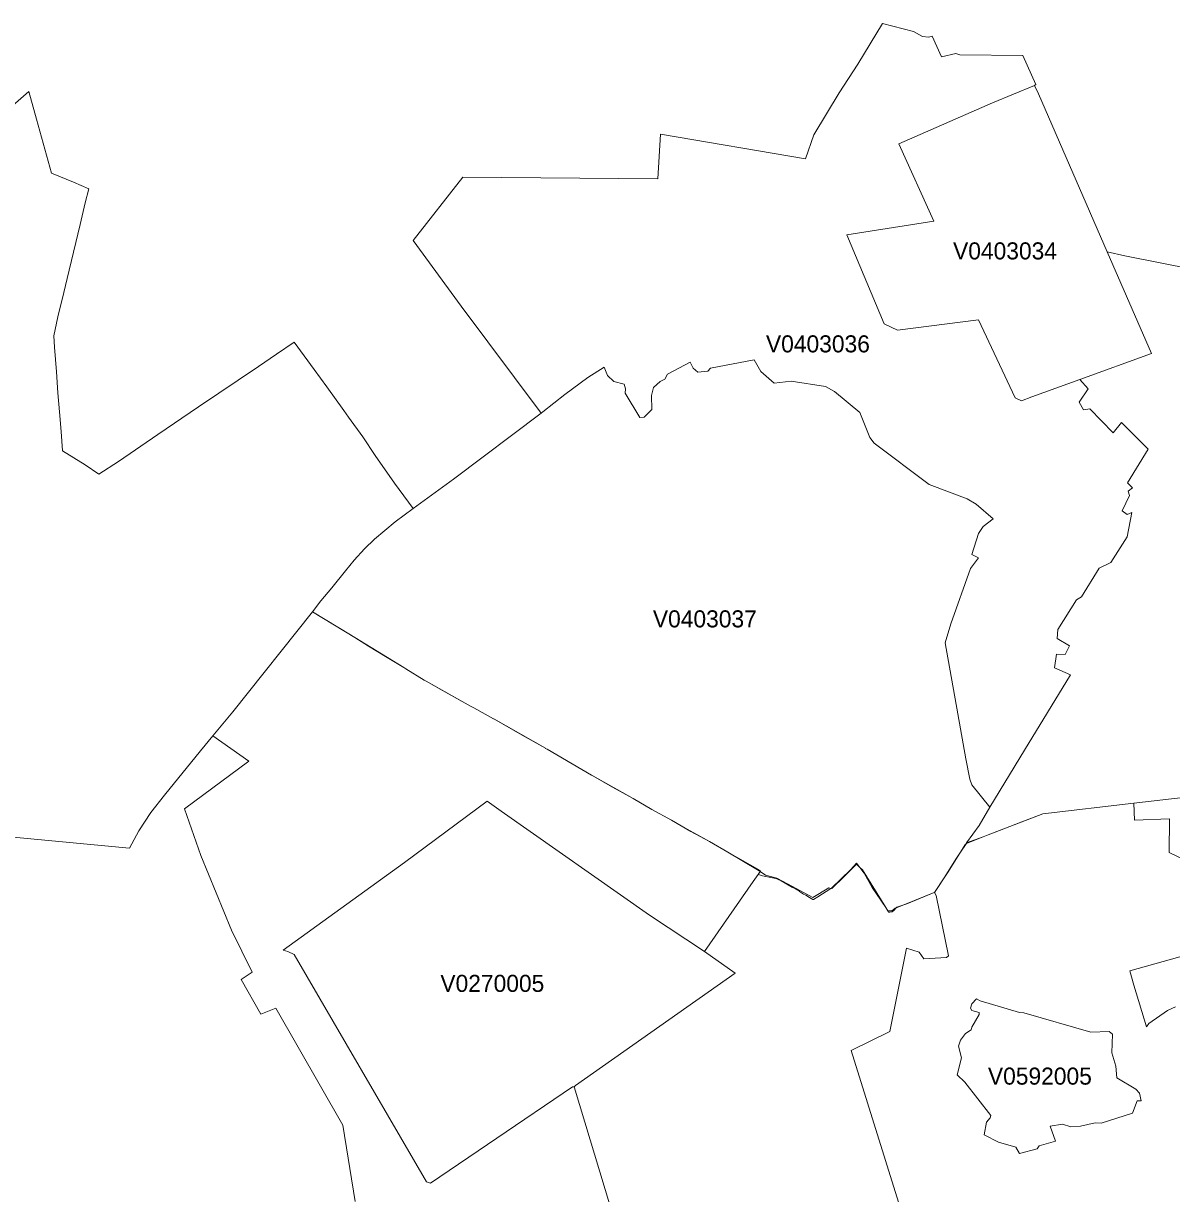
# Model space of a CAD drawing. Extents: x 369010 to 735936, y 6377141 to 6616555.
# Drawn here: x 413706 to 420443, y 6476077 to 6482941 of the extents above; entities that cross this region are included whole.
import ezdxf
from ezdxf.enums import TextEntityAlignment as Align

# ---------------------------------------------------------------- set-up
doc = ezdxf.new("R2010")
doc.units = 0
doc.header["$LTSCALE"] = 40
doc.layers.add('3', color=7, linetype='Continuous', lineweight=13)
doc.layers.add('4', color=7, linetype='Continuous')

msp = doc.modelspace()

# ---------------------------------------------------------------- linework, layer by layer
at = {"layer": '3'}
for points in [[(413927.33, 6480547.06), (413935.94, 6480433.36), (414067.84, 6480351.1), (414148.44, 6480297.48), (414263.8, 6480371.79), (414495.01, 6480530.01), (414734, 6480692.04), (415085.2, 6480928.54), (415191.95, 6481000.7), (415294.72, 6481071.04), (415411.9, 6480911.17), (415485.88, 6480809.71), (415587, 6480669.86), (415612.99, 6480631.13), (415697.89, 6480516.61), (415769.55, 6480406.05), (415882.92, 6480243.69), (415992.82, 6480095.4), (415993.48, 6480095.89), (416229.99, 6480267.03), (416743.38, 6480654.64), (416274.01, 6481282.56), (415992.65, 6481667.52), (416285.1, 6482040.24), (417429.06, 6482030.47), (417444.45, 6482292.63), (418295.97, 6482146.65), (418343.14, 6482288.33), (418493.25, 6482533.27), (418602.16, 6482702.25), (418747.47, 6482941.4), (418928.2, 6482894.57), (418981.33, 6482864.94), (419018.07, 6482860.47), (419038.92, 6482866.93), (419093.37, 6482745.78), (419177.78, 6482764.65), (419200.12, 6482756.21), (419570.19, 6482754.05), (419646.49, 6482583.75), (419639.53, 6482577.13), (419661.71, 6482528.64), (420065.87, 6481602.15), (420168.49, 6481577.82), (420573.64, 6481498.71)], [(416743.38, 6480654.64), (416753.14, 6480662.08), (416882.9, 6480765.36), (417018.12, 6480863.83), (417114.11, 6480924.74), (417133.14, 6480876.91), (417171.04, 6480840.17), (417230.29, 6480825.93), (417238.9, 6480798.46), (417237.57, 6480772.14), (417323.8, 6480630.31), (417349.46, 6480630.97), (417392.65, 6480676.15), (417390.67, 6480759.4), (417403.58, 6480806.24), (417442.14, 6480840.99), (417470.44, 6480854.07), (417485.5, 6480883.53), (417619.06, 6480955.19), (417635.94, 6480918.95), (417663.58, 6480895.28), (417721.18, 6480900.57), (417737.89, 6480918.28), (417994.59, 6480966.94), (418033.98, 6480899.42), (418110.44, 6480831.06), (418210.08, 6480842.15), (418412.65, 6480811.53), (418465.45, 6480781.41), (418613.08, 6480659.6), (418673.32, 6480511.97), (418698.81, 6480479.2), (419021.21, 6480237.23), (419244.15, 6480152.99), (419297.27, 6480121.55), (419395.42, 6480035.98), (419338.48, 6479989.97), (419310.18, 6479949.42), (419270.96, 6479826.45), (419309.68, 6479806.76), (419263.84, 6479743.21), (419147.82, 6479419.64), (419114.39, 6479306.94), (419189.69, 6478890.69), (419235.7, 6478627.05), (419258.71, 6478509.04), (419271.45, 6478474.29), (419377.05, 6478343.87), (419580.95, 6478678.35), (419849.89, 6479119.42), (419755.72, 6479161.79), (419767.47, 6479240.9), (419819.11, 6479240.24), (419844.92, 6479290.39), (419771.77, 6479332.92), (419776.41, 6479385.72), (419884.48, 6479560.32), (419913.94, 6479577.37), (420017.88, 6479744.86), (420085.73, 6479778.95), (420182.39, 6479930.22), (420209.36, 6480072.39), (420181.89, 6480059.98), (420153.26, 6480082.82), (420196.62, 6480171.2), (420187.52, 6480196.69), (420213.01, 6480217.54), (420184.21, 6480245.68), (420305.19, 6480444.45), (420149.45, 6480600.02), (420100.46, 6480539.94), (419963.59, 6480680.79), (419926.68, 6480674.99), (419901.36, 6480720.51), (419954.16, 6480797.47), (419904.01, 6480852.74), (419622.82, 6480750.63), (419561.91, 6480727.13), (419525.17, 6480744.17), (419309.52, 6481202.78), (418834.69, 6481142.38), (418756.07, 6481179.78), (418538.44, 6481701.94), (419048.02, 6481782.05), (418842.8, 6482235.53), (419391.77, 6482475.01), (419639.53, 6482577.13), (419646.49, 6482583.75), (419570.19, 6482754.05), (419200.12, 6482756.21), (419177.78, 6482764.65), (419093.37, 6482745.78), (419038.92, 6482866.93), (419018.07, 6482860.47), (418981.33, 6482864.94), (418928.2, 6482894.57), (418747.47, 6482941.4), (418602.16, 6482702.25), (418493.25, 6482533.27), (418343.14, 6482288.33)], [(413147.81, 6478213.95), (414328.51, 6478104.05), (414384.29, 6478204.35), (414454.46, 6478313.42), (414534.4, 6478415.04), (414744.59, 6478674.38), (414817.91, 6478762.59), (414934.26, 6478902.44), (415402.14, 6479490.15), (415451.95, 6479555.03), (415516.5, 6479630.33), (415596.27, 6479730.96), (415647.58, 6479791.86), (415707.99, 6479858.89), (415766.74, 6479916.49), (415887.06, 6480017.94), (415992.82, 6480095.4), (415993.48, 6480095.89), (415882.92, 6480243.69), (415769.55, 6480406.05), (415697.89, 6480516.61), (415612.99, 6480631.13), (415587, 6480669.86), (415485.88, 6480809.71), (415411.9, 6480911.17), (415294.72, 6481071.04), (415191.95, 6481000.7), (415085.2, 6480928.54), (414734, 6480692.04), (414495.01, 6480530.01), (414263.8, 6480371.79), (414148.44, 6480297.48), (414067.84, 6480351.1), (413935.94, 6480433.36), (413927.33, 6480547.06), (413918.56, 6480662.41), (413908.96, 6480773.96), (413900.68, 6480898.09), (413889.26, 6481042.74), (413884.13, 6481108.45), (413908.96, 6481219.17), (413943.38, 6481362.33), (413963.41, 6481445.58), (413999.99, 6481599.17), (414038.71, 6481762.52), (414068.01, 6481889.3), (414090.52, 6481971.55), (414000.98, 6482010.28), (413870.23, 6482063.74), (413783.67, 6482379.85), (413737.33, 6482542.37), (413548.49, 6482378.19)], [(413548.49, 6482378.19), (413737.33, 6482542.37), (413783.67, 6482379.85), (413870.23, 6482063.74), (414000.98, 6482010.28), (414090.52, 6481971.55), (414068.01, 6481889.3), (414038.71, 6481762.52), (413999.99, 6481599.17), (413963.41, 6481445.58), (413943.38, 6481362.33), (413908.96, 6481219.17), (413884.13, 6481108.45), (413889.26, 6481042.74), (413900.68, 6480898.09), (413908.96, 6480773.96), (413918.56, 6480662.41), (413927.33, 6480547.06)], [(418343.14, 6482288.33), (418295.97, 6482146.65), (417444.45, 6482292.63), (417429.06, 6482030.47), (416285.1, 6482040.24), (415992.65, 6481667.52), (416274.01, 6481282.56), (416743.38, 6480654.64)], [(420573.64, 6481498.71), (420168.49, 6481577.82), (420065.87, 6481602.15), (420326.04, 6481005.84), (419904.01, 6480852.74), (419954.16, 6480797.47), (419901.36, 6480720.51), (419926.68, 6480674.99), (419963.59, 6480680.79), (420100.46, 6480539.94), (420149.45, 6480600.02), (420305.19, 6480444.45), (420184.21, 6480245.68), (420213.01, 6480217.54), (420187.52, 6480196.69), (420196.62, 6480171.2), (420153.26, 6480082.82), (420181.89, 6480059.98), (420209.36, 6480072.39), (420182.39, 6479930.22), (420085.73, 6479778.95), (420017.88, 6479744.86), (419913.94, 6479577.37), (419884.48, 6479560.32), (419776.41, 6479385.72), (419771.77, 6479332.92), (419844.92, 6479290.39), (419819.11, 6479240.24), (419767.47, 6479240.9), (419755.72, 6479161.79), (419849.89, 6479119.42), (419580.95, 6478678.35), (419377.05, 6478343.87), (419313.16, 6478236.13), (419240.34, 6478133.84), (419337.99, 6478169.92), (419367.11, 6478181.18), (419432.82, 6478206.83), (419564.23, 6478257.31), (419687.03, 6478303.82), (420220.62, 6478366.87), (420511.41, 6478401.3)], [(416743.38, 6480654.64), (416229.99, 6480267.03), (415993.48, 6480095.89), (415887.06, 6480017.94), (415766.74, 6479916.49), (415707.99, 6479858.89), (415647.58, 6479791.86), (415596.27, 6479730.96), (415516.5, 6479630.33), (415451.95, 6479555.03), (415402.14, 6479490.15), (415625.23, 6479354.27), (415650.89, 6479338.38), (415938.7, 6479162.78), (415950.45, 6479155.67), (416057.37, 6479088.97), (416068.95, 6479082.51), (416329.95, 6478936.21), (416348.65, 6478925.78), (416465.33, 6478862.56), (416467.15, 6478861.57), (416768.7, 6478689.61), (416770.19, 6478688.94), (416778.96, 6478683.81), (417039.8, 6478531.38), (417046.58, 6478527.41), (417163.26, 6478462.04), (417283.09, 6478394.02), (417393.15, 6478330.46), (417508.5, 6478267.74), (417601.52, 6478215.44), (417731.44, 6478141.95), (417839.02, 6478080.55), (418029.84, 6477972.48), (418031.17, 6477969.17), (418029.51, 6477966.69), (418060.96, 6477945.67), (418126.83, 6477926.47), (418190.22, 6477893.37), (418337.35, 6477813.59), (418432.02, 6477870.36), (418444.43, 6477867.71), (418447.24, 6477869.53), (418448.24, 6477868.38), (418561.61, 6477978.6), (418594.05, 6478014.85), (418613.58, 6477990.19), (418628.8, 6477975.29), (418766.17, 6477755.01), (418779.08, 6477735.64), (418802.42, 6477735.97), (418822.11, 6477750.87), (418827.08, 6477752.85), (418830.39, 6477756.5), (418871.6, 6477770.73), (419051, 6477842.89), (419051.83, 6477843.22), (419052.33, 6477843.88), (419108.1, 6477929.12), (419177.28, 6478038.84), (419200.78, 6478074.1), (419233.72, 6478126.56), (419237.53, 6478129.54), (419240.34, 6478133.84), (419313.16, 6478236.13), (419377.05, 6478343.87), (419271.45, 6478474.29), (419258.71, 6478509.04), (419235.7, 6478627.05), (419189.69, 6478890.69), (419114.39, 6479306.94), (419147.82, 6479419.64), (419263.84, 6479743.21), (419309.68, 6479806.76), (419270.96, 6479826.45), (419310.18, 6479949.42), (419338.48, 6479989.97), (419395.42, 6480035.98), (419297.27, 6480121.55), (419244.15, 6480152.99), (419021.21, 6480237.23), (418698.81, 6480479.2), (418673.32, 6480511.97), (418613.08, 6480659.6), (418465.45, 6480781.41), (418412.65, 6480811.53), (418210.08, 6480842.15), (418110.44, 6480831.06), (418033.98, 6480899.42), (417994.59, 6480966.94), (417737.89, 6480918.28), (417721.18, 6480900.57), (417663.58, 6480895.28), (417635.94, 6480918.95), (417619.06, 6480955.19), (417485.5, 6480883.53), (417470.44, 6480854.07), (417442.14, 6480840.99), (417403.58, 6480806.24), (417390.67, 6480759.4)], [(417390.67, 6480759.4), (417392.65, 6480676.15), (417349.46, 6480630.97), (417323.8, 6480630.31), (417237.57, 6480772.14), (417238.9, 6480798.46), (417230.29, 6480825.93), (417171.04, 6480840.17), (417133.14, 6480876.91), (417114.11, 6480924.74), (417018.12, 6480863.83), (416882.9, 6480765.36), (416753.14, 6480662.08), (416743.38, 6480654.64)], [(415402.14, 6479490.15), (414934.26, 6478902.44), (414817.91, 6478762.59), (415029.59, 6478613.81), (414651.24, 6478333.94), (414746.57, 6478060.03), (414928.13, 6477623.26), (415049.45, 6477375.67), (414984.73, 6477333.47), (415098.77, 6477128.9), (415188.3, 6477164.98), (415579.56, 6476478.64), (415651.88, 6476030.12)], [(417151.51, 6475997.35), (416938.67, 6476703.56), (416928.58, 6476702.57), (416484.2, 6476402.18), (416094.6, 6476137.7), (416071.93, 6476146.8), (415295.22, 6477479.61), (415257.15, 6477497.98), (415230.84, 6477505.26), (415942.84, 6478019.48), (416427.76, 6478379.78), (416509.03, 6478320.86), (417380.24, 6477709.82), (417702.64, 6477497.65), (417988.3, 6477907.27), (418017.1, 6477948.81), (418029.51, 6477966.69), (418023.88, 6477970.33), (417839.02, 6478080.55), (417731.44, 6478141.95), (417622.54, 6478201.2), (417508.5, 6478267.74), (417393.15, 6478330.46), (417283.09, 6478394.02), (417046.58, 6478527.41), (417039.8, 6478531.38), (416926.43, 6478597.42), (416778.96, 6478683.81), (416770.19, 6478688.94), (416768.7, 6478689.61), (416633.49, 6478766.4), (416467.15, 6478861.57), (416465.33, 6478862.56), (416348.65, 6478925.62), (416329.95, 6478936.21), (416168.42, 6479026.74), (416068.95, 6479082.51), (416057.37, 6479088.97), (415950.45, 6479155.67), (415938.7, 6479162.78), (415841.05, 6479222.2), (415731.82, 6479288.4), (415650.89, 6479338.38), (415402.14, 6479490.15)], [(415651.88, 6476030.12), (415579.56, 6476478.64), (415188.3, 6477164.98), (415098.77, 6477128.9), (414984.73, 6477333.47), (415049.45, 6477375.67), (414928.13, 6477623.26), (414746.57, 6478060.03), (414651.24, 6478333.94), (415029.59, 6478613.81), (414817.91, 6478762.59), (414744.59, 6478674.38), (414534.4, 6478415.04), (414454.46, 6478313.42), (414384.29, 6478204.35), (414328.51, 6478104.05), (413147.81, 6478213.95)], [(420511.41, 6478401.3), (420220.62, 6478366.87), (420224.59, 6478268.07), (420430.64, 6478274.52), (420428.16, 6478078.73), (420523.33, 6478033.55)], [(420220.62, 6478366.87), (419687.03, 6478303.82), (419367.11, 6478181.18), (419239.68, 6478131.2), (419237.53, 6478129.54), (419200.78, 6478074.1), (419127.96, 6477958.74), (419052.33, 6477843.88), (419051.83, 6477843.22), (419062.26, 6477826.01), (419133.26, 6477471.83), (419122.67, 6477462.73), (418989.1, 6477453.46), (418961.63, 6477494.17), (418888.31, 6477517.67), (418790.33, 6477028.44), (418562.93, 6476916.73), (418860.84, 6475964.75)], [(420523.33, 6478033.55), (420428.16, 6478078.73), (420430.64, 6478274.52), (420224.59, 6478268.07), (420220.62, 6478366.87)], [(419122.67, 6477462.73), (419133.26, 6477471.83), (419062.26, 6477826.01), (419051.83, 6477843.22), (419051, 6477842.89), (418888.97, 6477776.85), (418871.6, 6477770.73), (418827.08, 6477752.85), (418813.17, 6477736.97), (418803.24, 6477730.68), (418790.33, 6477727.7), (418782.55, 6477728.69), (418766.17, 6477755.01), (418686.56, 6477873.51), (418639.39, 6477957.25), (418613.58, 6477990.19), (418594.71, 6478008.56), (418523.87, 6477939.54), (418449.06, 6477867.05), (418448.24, 6477868.38)], [(418448.24, 6477868.38), (418447.08, 6477867.22), (418444.43, 6477867.71), (418367.64, 6477818.23), (418342.31, 6477802.51), (418337.35, 6477802.17), (418317.98, 6477813.93), (418297.63, 6477826.67), (418292.17, 6477829.48), (418284.06, 6477834.28), (418259.07, 6477849.34), (418260.39, 6477851.49), (418220.17, 6477874.66), (418218.85, 6477872.51), (418151.49, 6477912.07), (418130.8, 6477922.33), (418120.87, 6477925.47), (418071.88, 6477935.24), (418043.08, 6477941.86), (418026.04, 6477946.99), (418017.1, 6477948.81), (417988.3, 6477907.27), (417702.64, 6477497.65), (417881.88, 6477371.04), (416946.12, 6476711.01), (416938.67, 6476703.56), (417151.51, 6475997.35)], [(418860.84, 6475964.75), (418562.93, 6476916.73), (418790.33, 6477028.44), (418888.31, 6477517.67), (418961.63, 6477494.17), (418989.1, 6477453.46), (419122.67, 6477462.73)], [(420466.56, 6477172.93), (420419.55, 6477150.75), (420308.67, 6477075.12), (420295.59, 6477055.59), (420221.12, 6477299.7), (420198.28, 6477383.12), (420491.88, 6477465.37)], [(420491.88, 6477465.37), (420198.28, 6477383.12), (420221.12, 6477299.7), (420295.59, 6477055.59), (420308.67, 6477075.12), (420419.55, 6477150.75), (420466.56, 6477172.93)]]:
    msp.add_lwpolyline(points, dxfattribs=at)
for points in [[(419639.53, 6482577.13), (419391.77, 6482475.01), (418842.8, 6482235.53), (419048.02, 6481782.05), (418538.44, 6481701.94), (418756.07, 6481179.78), (418834.69, 6481142.38), (419309.52, 6481202.78), (419525.17, 6480744.17), (419561.91, 6480727.13), (419622.82, 6480750.63), (419904.01, 6480852.74), (420326.04, 6481005.84), (420065.87, 6481602.15), (419661.71, 6482528.64)], [(416928.58, 6476702.57), (416938.67, 6476703.56), (416946.12, 6476711.01), (417881.88, 6477371.04), (417702.64, 6477497.65), (417380.24, 6477709.82), (416509.03, 6478320.86), (416427.76, 6478379.78), (415942.84, 6478019.48), (415230.84, 6477505.26), (415257.15, 6477497.98), (415295.22, 6477479.61), (416071.93, 6476146.8), (416094.6, 6476137.7), (416484.2, 6476402.18)], [(419550.99, 6477138.83), (419576.48, 6477138.34), (419969.22, 6477024.64), (420076.3, 6477028.61), (420095.83, 6477012.89), (420093.18, 6476903.32), (420115.36, 6476824.87), (420121.98, 6476755.69), (420233.86, 6476689.99), (420254.71, 6476666.49), (420265.14, 6476620.81), (420241.64, 6476620.81), (420213.01, 6476548.98), (420028.97, 6476490.22), (419993.71, 6476491.55), (419908.97, 6476472.02), (419851.55, 6476468.05), (419803.22, 6476485.09), (419730.23, 6476472.02), (419761.51, 6476384.47), (419666.35, 6476357.32), (419654.6, 6476338.95), (419551.49, 6476311.65), (419528.65, 6476349.05), (419427.85, 6476379.17), (419342.79, 6476421.04), (419356.85, 6476495.19), (419379.2, 6476521.5), (419381.84, 6476535.9), (419229.91, 6476729.87), (419184.07, 6476774.39), (419210.38, 6476872.87), (419192.01, 6476942.38), (419205.09, 6476976.47), (419233.88, 6477017.02), (419266.65, 6477036.72), (419271.95, 6477052.44), (419313.82, 6477127.08), (419313.82, 6477140.16), (419271.95, 6477150.75), (419264.17, 6477163.83), (419270.63, 6477189.97), (419298.1, 6477218.94), (419320.44, 6477208.35)], [(419550.99, 6477138.83), (419320.44, 6477208.35), (419298.1, 6477218.94), (419270.63, 6477189.97), (419264.17, 6477163.83), (419271.95, 6477150.75), (419313.82, 6477140.16), (419313.82, 6477127.08), (419271.95, 6477052.44), (419266.65, 6477036.72), (419233.88, 6477017.02), (419205.09, 6476976.47), (419192.01, 6476942.38), (419210.38, 6476872.87), (419184.07, 6476774.39), (419229.91, 6476729.87), (419381.84, 6476535.9), (419379.2, 6476521.5), (419356.85, 6476495.19), (419342.79, 6476421.04), (419427.85, 6476379.17), (419528.65, 6476349.05), (419551.49, 6476311.65), (419654.6, 6476338.95), (419666.35, 6476357.32), (419761.51, 6476384.47), (419730.23, 6476472.02), (419803.22, 6476485.09), (419851.55, 6476468.05), (419908.97, 6476472.02), (419993.71, 6476491.55), (420028.97, 6476490.22), (420213.01, 6476548.98), (420241.64, 6476620.81), (420265.14, 6476620.81), (420254.71, 6476666.49), (420233.86, 6476689.99), (420121.98, 6476755.69), (420115.36, 6476824.87), (420093.18, 6476903.32), (420095.83, 6477012.89), (420076.3, 6477028.61), (419969.22, 6477024.64), (419576.48, 6477138.34)]]:
    msp.add_lwpolyline(points, close=True, dxfattribs=at)

# ---------------------------------------------------------------- texts
at = {"layer": '4'}
for s, p in [('V0403034', (419465.73, 6481556.98)), ('V0403036', (418368.02, 6481011.58)), ('V0403037', (417704.58, 6479398.45)), ('V0270005', (416457.65, 6477260.16)), ('V0592005', (419670.32, 6476716.19))]:
    msp.add_text(s, height=100, dxfattribs=at).set_placement(p, align=Align.CENTER)

doc.saveas('drawing.dxf')
